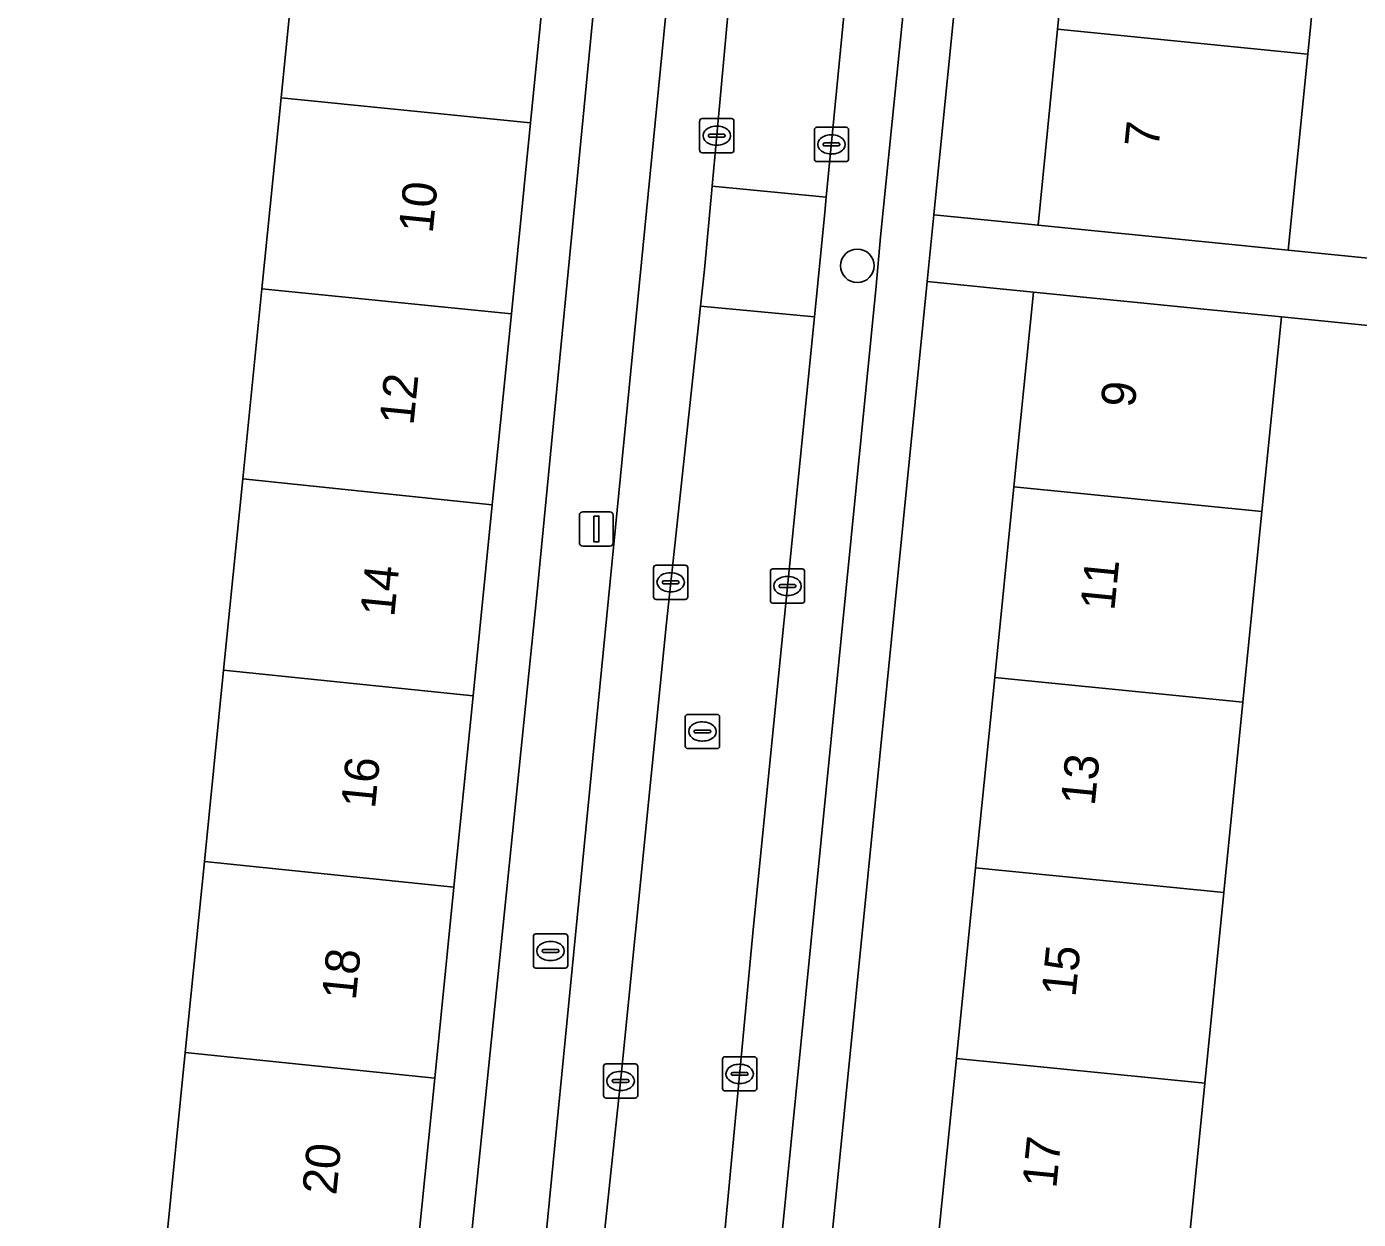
# Model space of a CAD drawing. Extents: x 162250 to 162661, y 380743 to 381606.
# Drawn here: x 162300.25 to 162339.15, y 380843.75 to 380878.59 of the extents above; entities that cross this region are included whole.
import ezdxf

# ---------------------------------------------------------------- set-up
doc = ezdxf.new("R2010")
doc.units = 0
for name, color, linetype in [('IMGEO_Boom', 7, 'Continuous'), ('IMGEO_Brandkraan', 7, 'Continuous'), ('IMGEO_Erf', 7, 'Continuous'), ('IMGEO_Kolk', 7, 'Continuous'), ('IMGEO_Lichtmast', 7, 'Continuous'), ('IMGEO_Pand', 7, 'Continuous'), ('IMGEO_Pand_nummerreeks', 7, 'Continuous'), ('IMGEO_Parkeervlak_open', 7, 'Continuous'), ('IMGEO_Rijbaan_lokaal_open', 7, 'Continuous'), ('IMGEO_Rioolput', 7, 'Continuous'), ('IMGEO_Voetpad_open', 7, 'Continuous')]:
    doc.layers.add(name, color=color, linetype=linetype)

msp = doc.modelspace()

# ---------------------------------------------------------------- linework, layer by layer
at = {"layer": 'IMGEO_Boom'}
msp.add_circle((162324.515, 380871.605), 0.489, dxfattribs=at)
at = {"layer": 'IMGEO_Brandkraan'}
for p, q in [((162315.053, 380851.164), (162315.053, 380852.016)), ((162315.128, 380852.09), (162315.98, 380852.09)), ((162316.054, 380852.016), (162316.054, 380851.164)), ((162315.312, 380851.584), (162315.312, 380851.596)), ((162315.355, 380851.633), (162315.753, 380851.633)), ((162315.541, 380851.87), (162315.566, 380851.87)), ((162315.796, 380851.596), (162315.796, 380851.584)), ((162315.75, 380851.547), (162315.352, 380851.547)), ((162315.564, 380851.31), (162315.539, 380851.31)), ((162315.98, 380851.09), (162315.128, 380851.09))]:
    msp.add_line(p, q, dxfattribs=at)
for points in [[(162315.053, 380851.164), (162315.053, 380852.016)], [(162315.128, 380852.09), (162315.98, 380852.09)], [(162316.054, 380852.016), (162316.054, 380851.164)], [(162315.98, 380851.09), (162315.128, 380851.09)]]:
    msp.add_lwpolyline(points, dxfattribs=at)
for centre, radius, start, end in [((162315.13, 380852.014), 0.0765, 91.552, 178.448), ((162315.13, 380852.014), 0.0765, 91.552, 178.448), ((162315.978, 380852.014), 0.0765, 1.552, 88.448), ((162315.978, 380852.014), 0.0765, 1.552, 88.448), ((162315.352, 380851.593), 0.0403, 85.8775, 175.7526), ((162315.349, 380851.583), 0.0366, 178.938, 274.7102), ((162315.753, 380851.59), 0.043, 264.8664, 352.4533), ((162315.757, 380851.595), 0.0386, 1.7309, 96.639), ((162315.13, 380851.166), 0.0765, 181.552, 268.448), ((162315.13, 380851.166), 0.0765, 181.552, 268.448), ((162315.978, 380851.166), 0.0765, 271.552, 358.448), ((162315.978, 380851.166), 0.0765, 271.552, 358.448)]:
    msp.add_arc(centre, radius, start, end, dxfattribs=at)
for centre, major_axis, ratio, start_param, end_param in [((162315.54, 380851.59), (-0.387, 0.002), 0.722429, 4.712389, 7.853982), ((162315.565, 380851.59), (-0.39, 0.002), 0.717154, 1.570796, 4.712389)]:
    msp.add_ellipse(centre, major_axis=major_axis, ratio=ratio, start_param=start_param, end_param=end_param, dxfattribs=at)
at = {"layer": 'IMGEO_Erf'}
for points in [[(162317.217, 380898.211), (162316.646, 380892.514), (162316.086, 380886.937), (162315.527, 380881.36), (162314.968, 380875.783), (162314.409, 380870.206), (162313.849, 380864.627), (162313.289, 380859.043), (162312.729, 380853.459), (162312.169, 380847.873), (162311.609, 380842.288), (162311.049, 380836.704), (162310.497, 380831.191), (162309.933, 380825.574), (162309.37, 380819.961), (162308.808, 380814.349), (162308.245, 380808.736), (162307.67, 380803.003), (162309.116, 380802.856), (162315.15, 380861.984), (162318.65, 380898.061)], [(162331.483, 380889.744), (162332.054, 380895.474), (162329.014, 380895.802), (162326.75, 380873.094), (162329.792, 380872.791), (162330.363, 380878.521), (162330.923, 380884.132)], [(162349.956, 380885.449), (162346.117, 380885.769), (162346.325, 380888.261), (162346.512, 380890.503), (162350.351, 380890.183), (162350.689, 380894.244), (162339.398, 380895.532), (162339.361, 380894.746), (162338.865, 380889.771), (162338.79, 380889.014), (162338.23, 380883.402), (162337.67, 380877.791), (162337.099, 380872.063), (162348.708, 380870.908), (162348.984, 380874.212), (162345.145, 380874.532), (162345.353, 380877.023), (162345.54, 380879.266), (162349.379, 380878.946)], [(162326.85, 380842.882), (162327.409, 380848.449), (162327.969, 380854.016), (162328.529, 380859.582), (162329.088, 380865.149), (162329.66, 380870.837), (162326.556, 380871.147), (162319.973, 380805.135), (162319.92, 380804.066), (162321.509, 380803.901), (162322.92, 380803.794), (162323.492, 380809.482), (162324.051, 380815.049), (162324.611, 380820.615), (162325.171, 380826.181), (162325.73, 380831.749), (162326.29, 380837.315)]]:
    msp.add_lwpolyline(points, close=True, dxfattribs=at)
for points in [[(162300.384, 380803.733), (162300.959, 380809.466), (162301.522, 380815.079), (162299.115, 380815.32), (162299.677, 380820.932), (162302.084, 380820.691), (162302.647, 380826.305), (162303.21, 380831.914), (162303.765, 380837.454), (162304.325, 380843.037), (162304.885, 380848.623), (162305.445, 380854.209), (162306.005, 380859.793), (162306.565, 380865.378), (162307.122, 380870.936), (162307.682, 380876.513), (162308.241, 380882.089)], [(162348.503, 380868.957), (162336.901, 380870.115), (162336.334, 380864.429), (162335.779, 380858.861), (162335.224, 380853.294), (162334.668, 380847.727), (162334.113, 380842.159), (162333.558, 380836.592), (162333.003, 380831.025), (162332.448, 380825.458), (162331.893, 380819.891), (162331.338, 380814.324), (162330.782, 380808.756), (162330.215, 380803.067), (162342.689, 380801.335)]]:
    msp.add_lwpolyline(points, dxfattribs=at)
at = {"layer": 'IMGEO_Kolk'}
for p, q in [((162319.909, 380874.981), (162319.909, 380875.833)), ((162319.984, 380875.907), (162320.836, 380875.907)), ((162320.397, 380875.687), (162320.422, 380875.687)), ((162320.91, 380875.833), (162320.91, 380874.981)), ((162320.168, 380875.401), (162320.168, 380875.413)), ((162320.606, 380875.364), (162320.208, 380875.364)), ((162320.211, 380875.45), (162320.609, 380875.45)), ((162320.652, 380875.413), (162320.652, 380875.401)), ((162323.259, 380874.725), (162323.259, 380875.577)), ((162323.334, 380875.651), (162324.186, 380875.651)), ((162323.747, 380875.431), (162323.772, 380875.431)), ((162324.26, 380875.577), (162324.26, 380874.725)), ((162320.836, 380874.907), (162319.984, 380874.907)), ((162320.42, 380875.127), (162320.395, 380875.127)), ((162323.518, 380875.145), (162323.518, 380875.157)), ((162323.956, 380875.108), (162323.558, 380875.108)), ((162323.561, 380875.194), (162323.959, 380875.194)), ((162324.002, 380875.157), (162324.002, 380875.145)), ((162324.186, 380874.651), (162323.334, 380874.651)), ((162323.77, 380874.871), (162323.745, 380874.871)), ((162318.637, 380862.861), (162319.489, 380862.861)), ((162318.562, 380861.935), (162318.562, 380862.787)), ((162319.05, 380862.641), (162319.075, 380862.641)), ((162319.563, 380862.787), (162319.563, 380861.935)), ((162321.974, 380861.826), (162321.974, 380862.678)), ((162322.049, 380862.752), (162322.901, 380862.752)), ((162322.462, 380862.532), (162322.487, 380862.532)), ((162322.975, 380862.678), (162322.975, 380861.826)), ((162318.821, 380862.355), (162318.821, 380862.367)), ((162319.259, 380862.318), (162318.861, 380862.318)), ((162318.864, 380862.404), (162319.262, 380862.404)), ((162319.073, 380862.081), (162319.048, 380862.081)), ((162319.305, 380862.367), (162319.305, 380862.355)), ((162322.233, 380862.246), (162322.233, 380862.258)), ((162322.671, 380862.209), (162322.273, 380862.209)), ((162322.276, 380862.295), (162322.674, 380862.295)), ((162322.717, 380862.258), (162322.717, 380862.246)), ((162319.489, 380861.861), (162318.637, 380861.861)), ((162322.901, 380861.752), (162322.049, 380861.752)), ((162322.485, 380861.972), (162322.46, 380861.972)), ((162320.65, 380848.501), (162321.502, 380848.501)), ((162317.099, 380847.368), (162317.099, 380848.22)), ((162317.174, 380848.294), (162318.026, 380848.294)), ((162317.587, 380848.074), (162317.612, 380848.074)), ((162318.1, 380848.22), (162318.1, 380847.368)), ((162320.575, 380847.575), (162320.575, 380848.427)), ((162321.063, 380848.281), (162321.088, 380848.281)), ((162321.576, 380848.427), (162321.576, 380847.575)), ((162317.358, 380847.788), (162317.358, 380847.8)), ((162317.796, 380847.751), (162317.398, 380847.751)), ((162317.401, 380847.837), (162317.799, 380847.837)), ((162317.842, 380847.8), (162317.842, 380847.788)), ((162320.834, 380847.995), (162320.834, 380848.007)), ((162321.272, 380847.958), (162320.874, 380847.958)), ((162320.877, 380848.044), (162321.275, 380848.044)), ((162321.086, 380847.721), (162321.061, 380847.721)), ((162321.318, 380848.007), (162321.318, 380847.995)), ((162318.026, 380847.294), (162317.174, 380847.294)), ((162317.61, 380847.514), (162317.585, 380847.514)), ((162321.502, 380847.501), (162320.65, 380847.501))]:
    msp.add_line(p, q, dxfattribs=at)
for points in [[(162319.909, 380874.981), (162319.909, 380875.833)], [(162319.984, 380875.907), (162320.836, 380875.907)], [(162320.91, 380875.833), (162320.91, 380874.981)], [(162323.259, 380874.725), (162323.259, 380875.577)], [(162323.334, 380875.651), (162324.186, 380875.651)], [(162324.26, 380875.577), (162324.26, 380874.725)], [(162320.836, 380874.907), (162319.984, 380874.907)], [(162324.186, 380874.651), (162323.334, 380874.651)], [(162318.637, 380862.861), (162319.489, 380862.861)], [(162318.562, 380861.935), (162318.562, 380862.787)], [(162319.563, 380862.787), (162319.563, 380861.935)], [(162321.974, 380861.826), (162321.974, 380862.678)], [(162322.049, 380862.752), (162322.901, 380862.752)], [(162322.975, 380862.678), (162322.975, 380861.826)], [(162319.489, 380861.861), (162318.637, 380861.861)], [(162322.901, 380861.752), (162322.049, 380861.752)], [(162320.65, 380848.501), (162321.502, 380848.501)], [(162317.099, 380847.368), (162317.099, 380848.22)], [(162317.174, 380848.294), (162318.026, 380848.294)], [(162318.1, 380848.22), (162318.1, 380847.368)], [(162320.575, 380847.575), (162320.575, 380848.427)], [(162321.576, 380848.427), (162321.576, 380847.575)], [(162318.026, 380847.294), (162317.174, 380847.294)], [(162321.502, 380847.501), (162320.65, 380847.501)]]:
    msp.add_lwpolyline(points, dxfattribs=at)
for centre, radius, start, end in [((162319.986, 380875.831), 0.0765, 91.552, 178.448), ((162319.986, 380875.831), 0.0765, 91.552, 178.448), ((162320.834, 380875.831), 0.0765, 1.552, 88.448), ((162320.834, 380875.831), 0.0765, 1.552, 88.448), ((162320.208, 380875.41), 0.0403, 85.8775, 175.7526), ((162320.205, 380875.4), 0.0366, 178.938, 274.7102), ((162320.609, 380875.407), 0.043, 264.8664, 352.4533), ((162320.613, 380875.412), 0.0386, 1.7309, 96.639), ((162323.336, 380875.575), 0.0765, 91.552, 178.448), ((162323.336, 380875.575), 0.0765, 91.552, 178.448), ((162324.184, 380875.575), 0.0765, 1.552, 88.448), ((162324.184, 380875.575), 0.0765, 1.552, 88.448), ((162319.986, 380874.983), 0.0765, 181.552, 268.448), ((162319.986, 380874.983), 0.0765, 181.552, 268.448), ((162320.834, 380874.983), 0.0765, 271.552, 358.448), ((162320.834, 380874.983), 0.0765, 271.552, 358.448), ((162323.558, 380875.154), 0.0403, 85.8775, 175.7526), ((162323.555, 380875.144), 0.0366, 178.938, 274.7102), ((162323.959, 380875.151), 0.043, 264.8664, 352.4533), ((162323.963, 380875.156), 0.0386, 1.7309, 96.639), ((162323.336, 380874.727), 0.0765, 181.552, 268.448), ((162323.336, 380874.727), 0.0765, 181.552, 268.448), ((162324.184, 380874.727), 0.0765, 271.552, 358.448), ((162324.184, 380874.727), 0.0765, 271.552, 358.448), ((162318.639, 380862.785), 0.0765, 91.552, 178.448), ((162318.639, 380862.785), 0.0765, 91.552, 178.448), ((162319.487, 380862.785), 0.0765, 1.552, 88.448), ((162319.487, 380862.785), 0.0765, 1.552, 88.448), ((162322.051, 380862.676), 0.0765, 91.552, 178.448), ((162322.051, 380862.676), 0.0765, 91.552, 178.448), ((162322.899, 380862.676), 0.0765, 1.552, 88.448), ((162322.899, 380862.676), 0.0765, 1.552, 88.448), ((162318.861, 380862.364), 0.0403, 85.8775, 175.7526), ((162318.858, 380862.354), 0.0366, 178.938, 274.7102), ((162319.262, 380862.361), 0.043, 264.8664, 352.4533), ((162319.266, 380862.366), 0.0386, 1.7309, 96.639), ((162322.273, 380862.255), 0.0403, 85.8775, 175.7526), ((162322.27, 380862.245), 0.0366, 178.938, 274.7102), ((162322.674, 380862.252), 0.043, 264.8664, 352.4533), ((162322.678, 380862.257), 0.0386, 1.7309, 96.639), ((162318.639, 380861.937), 0.0765, 181.552, 268.448), ((162318.639, 380861.937), 0.0765, 181.552, 268.448), ((162319.487, 380861.937), 0.0765, 271.552, 358.448), ((162319.487, 380861.937), 0.0765, 271.552, 358.448), ((162322.051, 380861.828), 0.0765, 181.552, 268.448), ((162322.051, 380861.828), 0.0765, 181.552, 268.448), ((162322.899, 380861.828), 0.0765, 271.552, 358.448), ((162322.899, 380861.828), 0.0765, 271.552, 358.448), ((162320.652, 380848.425), 0.0765, 91.552, 178.448), ((162320.652, 380848.425), 0.0765, 91.552, 178.448), ((162321.5, 380848.425), 0.0765, 1.552, 88.448), ((162321.5, 380848.425), 0.0765, 1.552, 88.448), ((162317.176, 380848.218), 0.0765, 91.552, 178.448), ((162317.176, 380848.218), 0.0765, 91.552, 178.448), ((162318.024, 380848.218), 0.0765, 1.552, 88.448), ((162318.024, 380848.218), 0.0765, 1.552, 88.448), ((162317.398, 380847.797), 0.0403, 85.8775, 175.7526), ((162317.395, 380847.787), 0.0366, 178.938, 274.7102), ((162317.799, 380847.794), 0.043, 264.8664, 352.4533), ((162317.803, 380847.799), 0.0386, 1.7309, 96.639), ((162320.874, 380848.004), 0.0403, 85.8775, 175.7526), ((162320.871, 380847.994), 0.0366, 178.938, 274.7102), ((162321.275, 380848.001), 0.043, 264.8664, 352.4533), ((162321.279, 380848.006), 0.0386, 1.7309, 96.639), ((162317.176, 380847.37), 0.0765, 181.552, 268.448), ((162317.176, 380847.37), 0.0765, 181.552, 268.448), ((162318.024, 380847.37), 0.0765, 271.552, 358.448), ((162318.024, 380847.37), 0.0765, 271.552, 358.448), ((162320.652, 380847.577), 0.0765, 181.552, 268.448), ((162320.652, 380847.577), 0.0765, 181.552, 268.448), ((162321.5, 380847.577), 0.0765, 271.552, 358.448), ((162321.5, 380847.577), 0.0765, 271.552, 358.448)]:
    msp.add_arc(centre, radius, start, end, dxfattribs=at)
for centre, major_axis, ratio, start_param, end_param in [((162320.396, 380875.407), (-0.387, 0.002), 0.722429, 4.712389, 7.853982), ((162320.421, 380875.407), (-0.39, 0.002), 0.717154, 1.570796, 4.712389), ((162323.746, 380875.151), (-0.387, 0.002), 0.722429, 4.712389, 7.853982), ((162323.771, 380875.151), (-0.39, 0.002), 0.717154, 1.570796, 4.712389), ((162319.049, 380862.361), (-0.387, 0.002), 0.722429, 4.712389, 7.853982), ((162319.074, 380862.361), (-0.39, 0.002), 0.717154, 1.570796, 4.712389), ((162322.461, 380862.252), (-0.387, 0.002), 0.722429, 4.712389, 7.853982), ((162322.486, 380862.252), (-0.39, 0.002), 0.717154, 1.570796, 4.712389), ((162317.586, 380847.794), (-0.387, 0.002), 0.722429, 4.712389, 7.853982), ((162317.611, 380847.794), (-0.39, 0.002), 0.717154, 1.570796, 4.712389), ((162321.062, 380848.001), (-0.387, 0.002), 0.722429, 4.712389, 7.853982), ((162321.087, 380848.001), (-0.39, 0.002), 0.717154, 1.570796, 4.712389)]:
    msp.add_ellipse(centre, major_axis=major_axis, ratio=ratio, start_param=start_param, end_param=end_param, dxfattribs=at)
at = {"layer": 'IMGEO_Lichtmast'}
for p, q in [((162316.495, 380864.418), (162317.285, 380864.418)), ((162317.285, 380864.418), (162316.495, 380864.418)), ((162316.395, 380863.518), (162316.395, 380864.318)), ((162316.395, 380864.318), (162316.395, 380863.518)), ((162317.385, 380864.318), (162317.385, 380863.518)), ((162317.385, 380863.518), (162317.385, 380864.318)), ((162317.285, 380863.418), (162316.495, 380863.418)), ((162316.495, 380863.418), (162317.285, 380863.418))]:
    msp.add_line(p, q, dxfattribs=at)
msp.add_lwpolyline([(162316.815, 380864.293), (162316.965, 380864.293), (162316.965, 380863.543), (162316.815, 380863.543), (162316.815, 380864.293)], dxfattribs=at)
for centre, start, end in [((162316.495, 380864.318), 90, 180), ((162316.495, 380864.318), 90, 180), ((162317.285, 380864.318), 0, 90), ((162317.285, 380864.318), 360, 90), ((162316.495, 380863.518), 180, 270), ((162316.495, 380863.518), 180, 270), ((162317.285, 380863.518), 270, 0), ((162317.285, 380863.518), 270, 0)]:
    msp.add_arc(centre, 0.1, start, end, dxfattribs=at)
at = {"layer": 'IMGEO_Pand'}
for points in [[(162337.67, 380877.791), (162338.23, 380883.402), (162330.923, 380884.132), (162330.363, 380878.521), (162337.566, 380877.801)], [(162308.241, 380882.089), (162307.682, 380876.513), (162314.968, 380875.783), (162315.527, 380881.36)], [(162337.67, 380877.791), (162337.566, 380877.801), (162330.363, 380878.521), (162329.792, 380872.791), (162334.768, 380872.295), (162337.099, 380872.063)], [(162314.409, 380870.206), (162314.968, 380875.783), (162307.682, 380876.513), (162307.122, 380870.936)], [(162314.409, 380870.206), (162307.122, 380870.936), (162306.565, 380865.378), (162313.849, 380864.627)], [(162329.088, 380865.149), (162336.334, 380864.429), (162336.901, 380870.115), (162334.636, 380870.341), (162329.66, 380870.837)], [(162306.565, 380865.378), (162306.005, 380859.793), (162313.289, 380859.043), (162313.849, 380864.627)], [(162335.779, 380858.861), (162336.334, 380864.429), (162329.088, 380865.149), (162328.529, 380859.582)], [(162305.445, 380854.209), (162312.729, 380853.459), (162313.289, 380859.043), (162306.005, 380859.793)], [(162335.779, 380858.861), (162328.529, 380859.582), (162327.969, 380854.016), (162335.224, 380853.294)], [(162305.445, 380854.209), (162304.885, 380848.623), (162312.169, 380847.873), (162312.729, 380853.459)], [(162327.409, 380848.449), (162334.668, 380847.727), (162335.224, 380853.294), (162327.969, 380854.016)], [(162311.609, 380842.288), (162312.169, 380847.873), (162304.885, 380848.623), (162304.325, 380843.037)], [(162326.85, 380842.882), (162334.113, 380842.159), (162334.668, 380847.727), (162327.409, 380848.449)]]:
    msp.add_lwpolyline(points, close=True, dxfattribs=at)
at = {"layer": 'IMGEO_Parkeervlak_open'}
for points in [[(162316.769, 380839.988), (162317.589, 380847.669), (162318.936, 380861.173), (162319.937, 380870.429), (162320.053, 380871.499), (162320.276, 380873.933), (162321.165, 380883.616), (162322.208, 380894.288), (162321.981, 380894.236), (162320.433, 380894.347), (162315.17, 380840.746), (162316.236, 380840.651)], [(162325.569, 380894.099), (162325.529, 380893.393), (162323.609, 380873.614), (162323.565, 380873.159), (162323.26, 380870.111), (162321.48, 380852.317), (162320.213, 380838.831), (162319.086, 380828.026)], [(162319.819, 380828.412), (162320.821, 380828.279), (162325.066, 380871.015), (162325.189, 380872.449), (162327.336, 380893.62), (162325.864, 380893.781)]]:
    msp.add_lwpolyline(points, dxfattribs=at)
at = {"layer": 'IMGEO_Rijbaan_lokaal_open'}
msp.add_lwpolyline([(162322.274, 380894.435), (162322.208, 380894.288), (162321.165, 380883.616), (162320.276, 380873.933), (162323.609, 380873.614), (162325.529, 380893.393), (162325.569, 380894.099), (162325.602, 380894.662)], dxfattribs=at)
for points in [[(162319.937, 380870.429), (162323.26, 380870.111), (162323.565, 380873.159), (162323.609, 380873.614), (162320.276, 380873.933), (162320.053, 380871.499)], [(162319.937, 380870.429), (162318.936, 380861.173), (162317.589, 380847.669), (162316.769, 380839.988), (162316.704, 380839.379), (162316.369, 380836.243), (162315.113, 380822.568), (162313.91, 380810.223), (162313.203, 380803.604), (162316.612, 380803.24), (162317.123, 380807.974), (162318.582, 380823.188), (162319.015, 380827.348), (162319.086, 380828.026), (162320.213, 380838.831), (162321.48, 380852.317), (162323.26, 380870.111)]]:
    msp.add_lwpolyline(points, close=True, dxfattribs=at)
at = {"layer": 'IMGEO_Rioolput'}
for p, q in [((162319.49, 380857.576), (162319.49, 380858.428)), ((162319.565, 380858.502), (162320.417, 380858.502)), ((162319.978, 380858.282), (162320.003, 380858.282)), ((162320.491, 380858.428), (162320.491, 380857.576)), ((162319.749, 380857.996), (162319.749, 380858.008)), ((162320.187, 380857.959), (162319.789, 380857.959)), ((162319.792, 380858.045), (162320.19, 380858.045)), ((162320.233, 380858.008), (162320.233, 380857.996)), ((162320.417, 380857.502), (162319.565, 380857.502)), ((162320.001, 380857.722), (162319.976, 380857.722))]:
    msp.add_line(p, q, dxfattribs=at)
for points in [[(162319.49, 380857.576), (162319.49, 380858.428)], [(162319.565, 380858.502), (162320.417, 380858.502)], [(162320.491, 380858.428), (162320.491, 380857.576)], [(162320.417, 380857.502), (162319.565, 380857.502)]]:
    msp.add_lwpolyline(points, dxfattribs=at)
for centre, radius, start, end in [((162319.567, 380858.426), 0.0765, 91.552, 178.448), ((162319.567, 380858.426), 0.0765, 91.552, 178.448), ((162320.415, 380858.426), 0.0765, 1.552, 88.448), ((162320.415, 380858.426), 0.0765, 1.552, 88.448), ((162319.789, 380858.005), 0.0403, 85.8775, 175.7526), ((162319.786, 380857.995), 0.0366, 178.938, 274.7102), ((162320.19, 380858.002), 0.043, 264.8664, 352.4533), ((162320.194, 380858.007), 0.0386, 1.7309, 96.639), ((162319.567, 380857.578), 0.0765, 181.552, 268.448), ((162319.567, 380857.578), 0.0765, 181.552, 268.448), ((162320.415, 380857.578), 0.0765, 271.552, 358.448), ((162320.415, 380857.578), 0.0765, 271.552, 358.448)]:
    msp.add_arc(centre, radius, start, end, dxfattribs=at)
for centre, major_axis, ratio, start_param, end_param in [((162319.977, 380858.002), (-0.387, 0.002), 0.722429, 4.712389, 7.853982), ((162320.002, 380858.002), (-0.39, 0.002), 0.717154, 1.570796, 4.712389)]:
    msp.add_ellipse(centre, major_axis=major_axis, ratio=ratio, start_param=start_param, end_param=end_param, dxfattribs=at)
at = {"layer": 'IMGEO_Voetpad_open'}
for points in [[(162321.467, 380897.64), (162321.245, 380897.797), (162318.65, 380898.061), (162315.15, 380861.984), (162309.116, 380802.856), (162307.67, 380803.003), (162304.675, 380803.303), (162304.586, 380801.49), (162303.194, 380779.303), (162308.908, 380778.975), (162310.692, 380795.269), (162311.999, 380795.147)], [(162320.998, 380797.044), (162321.244, 380801.577), (162321.509, 380803.901), (162319.92, 380804.066), (162319.973, 380805.135), (162326.556, 380871.147), (162326.75, 380873.094), (162329.014, 380895.802), (162326.122, 380896.12)], [(162316.236, 380840.651), (162315.17, 380840.746), (162320.433, 380894.347), (162321.981, 380894.236), (162322.208, 380894.288), (162322.274, 380894.435)], [(162325.864, 380893.781), (162327.336, 380893.62), (162325.189, 380872.449), (162325.066, 380871.015), (162320.821, 380828.279), (162319.819, 380828.412)], [(162348.708, 380870.908), (162337.099, 380872.063), (162334.768, 380872.295), (162329.792, 380872.791), (162326.75, 380873.094), (162326.556, 380871.147), (162329.66, 380870.837), (162334.636, 380870.341), (162336.901, 380870.115), (162348.503, 380868.957)]]:
    msp.add_lwpolyline(points, dxfattribs=at)

# ---------------------------------------------------------------- texts
at = {"layer": 'IMGEO_Pand_nummerreeks'}
for s, rotation, p in [('7', 84.3052, (162333.311, 380875.027)), ('10', 84.2738, (162312.109, 380872.531)), ('12', 84.2738, (162311.548, 380866.925)), ('9', 84.2592, (162332.616, 380867.441)), ('11', 84.2592, (162332.019, 380861.511)), ('14', 84.2738, (162310.986, 380861.327)), ('16', 84.2738, (162310.425, 380855.727)), ('13', 84.2592, (162331.446, 380855.81)), ('18', 84.2738, (162309.863, 380850.129)), ('15', 84.2592, (162330.885, 380850.223)), ('17', 84.2592, (162330.323, 380844.636)), ('20', 84.2738, (162309.292, 380844.439))]:
    msp.add_text(s, height=1, rotation=rotation, dxfattribs=at).set_placement(p)

doc.saveas('drawing.dxf')
